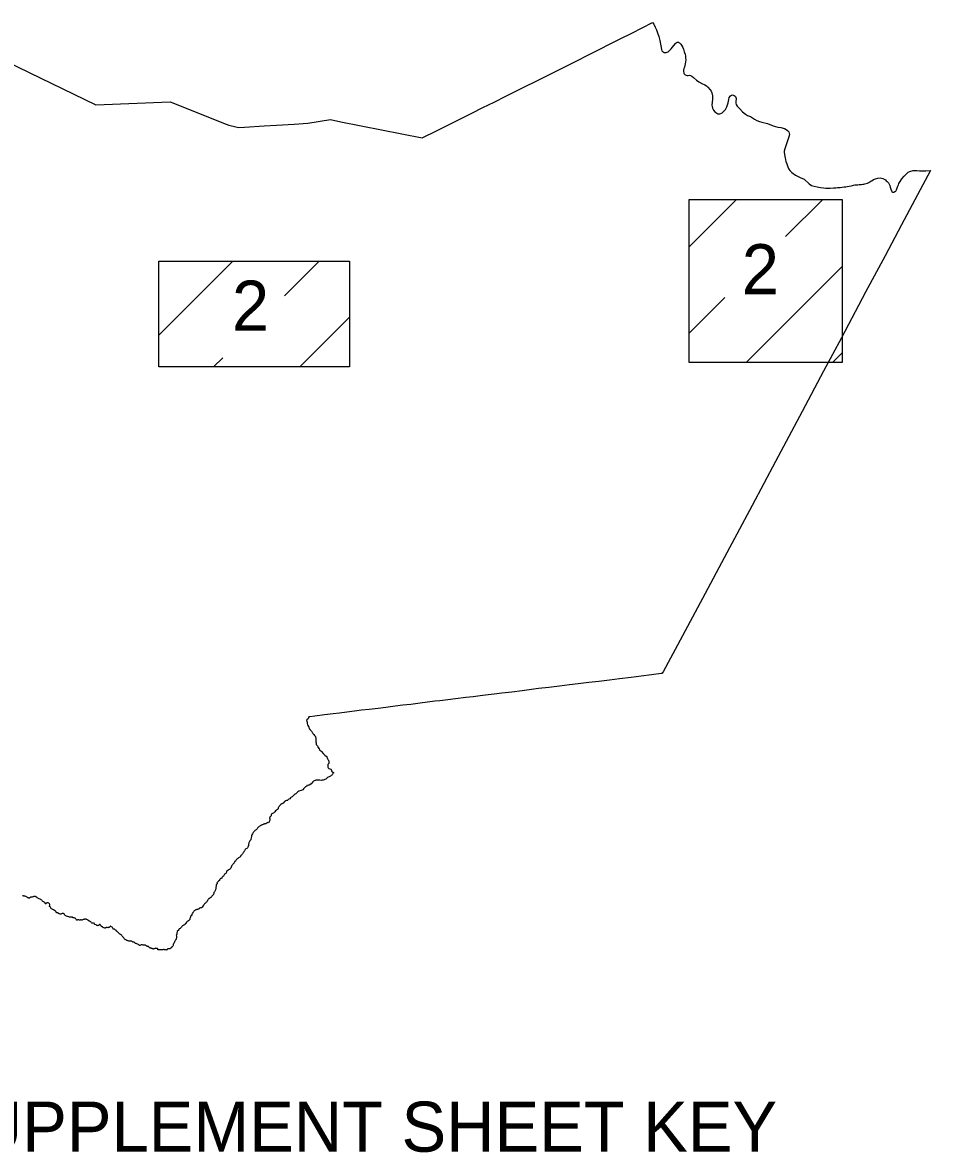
# Model space of a CAD drawing. Extents: x 5197761 to 5514561, y 1890130 to 2080942.
# Drawn here: x 5454166 to 5469045, y 1937621 to 1956127 of the extents above; entities that cross this region are included whole.
import ezdxf

# ---------------------------------------------------------------- set-up
doc = ezdxf.new("R2010")
doc.units = 0
doc.layers.add('Map Preparation Base Sheet Key Label', color=7, linetype='Continuous')
doc.layers.add('Map Preparation Base Sheet Key Shape', color=7, linetype='Continuous')

msp = doc.modelspace()

# ---------------------------------------------------------------- linework, layer by layer
at = {"layer": 'Map Preparation Base Sheet Key Shape'}
for p, q in [((5465091, 1952454), (5465868, 1953232)), ((5466672, 1952621), (5467282, 1953232)), ((5456402, 1951007), (5457612, 1952218)), ((5458458, 1951650), (5459026, 1952218)), ((5466024, 1950559), (5467597, 1952133)), ((5465091, 1951040), (5465677, 1951626)), ((5458710, 1950487), (5459525, 1951302)), ((5457296, 1950487), (5457447, 1950638)), ((5467438, 1950559), (5467597, 1950718))]:
    msp.add_line(p, q, dxfattribs=at)
for points in [[(5453174, 1955839), (5455366, 1954782), (5456584, 1954831), (5457505, 1954464), (5457546, 1954449), (5457660, 1954419), (5457706, 1954409), (5457803, 1954412), (5458124, 1954434), (5458330, 1954447), (5458616, 1954462), (5458843, 1954480), (5459212, 1954538), (5459385, 1954502), (5460717, 1954241), (5460951, 1954355), (5461145, 1954452), (5461344, 1954553), (5461530, 1954642), (5461710, 1954734), (5461896, 1954826), (5462087, 1954920), (5462887, 1955323), (5463259, 1955509), (5463431, 1955592), (5463619, 1955689), (5463797, 1955780), (5463959, 1955861), (5464151, 1955954), (5464493, 1956127)], [(5464493, 1956127), (5464512, 1956101), (5464533, 1956054), (5464554, 1956007), (5464574, 1955961), (5464593, 1955901), (5464610, 1955835), (5464628, 1955749), (5464637, 1955688), (5464644, 1955667), (5464653, 1955656), (5464663, 1955647), (5464677, 1955640), (5464689, 1955637), (5464701, 1955637), (5464715, 1955639), (5464731, 1955643), (5464745, 1955650), (5464758, 1955661), (5464794, 1955700), (5464839, 1955753), (5464873, 1955790), (5464885, 1955798), (5464896, 1955804), (5464906, 1955806), (5464916, 1955804), (5464926, 1955798), (5464940, 1955788), (5464953, 1955772), (5464970, 1955747), (5464986, 1955720), (5464999, 1955694), (5465012, 1955651), (5465025, 1955611), (5465032, 1955575), (5465034, 1955548), (5465035, 1955517), (5465033, 1955486), (5465028, 1955454), (5465022, 1955423), (5465014, 1955398), (5465005, 1955376), (5464999, 1955350), (5464999, 1955324)], [(5464999, 1955324), (5465002, 1955305), (5465005, 1955294), (5465013, 1955283), (5465025, 1955272), (5465040, 1955265), (5465056, 1955262), (5465074, 1955262), (5465096, 1955265), (5465115, 1955261), (5465137, 1955248), (5465163, 1955227), (5465213, 1955184), (5465250, 1955156), (5465298, 1955130), (5465348, 1955110), (5465377, 1955092), (5465400, 1955068), (5465436, 1955027), (5465452, 1955006), (5465462, 1954978), (5465472, 1954926), (5465474, 1954899), (5465473, 1954875), (5465467, 1954825), (5465464, 1954777), (5465466, 1954755), (5465474, 1954725), (5465489, 1954693), (5465514, 1954665), (5465546, 1954641), (5465558, 1954635), (5465577, 1954631), (5465593, 1954632), (5465612, 1954639), (5465634, 1954651), (5465658, 1954674), (5465685, 1954706), (5465706, 1954747), (5465730, 1954814), (5465743, 1954865), (5465748, 1954903), (5465767, 1954930), (5465786, 1954941), (5465801, 1954944), (5465819, 1954941), (5465831, 1954934), (5465844, 1954924), (5465853, 1954915), (5465858, 1954899), (5465862, 1954882), (5465861, 1954865), (5465858, 1954843), (5465855, 1954810), (5465864, 1954783), (5465879, 1954760), (5465924, 1954713), (5465966, 1954667), (5466016, 1954627), (5466048, 1954608), (5466098, 1954587), (5466128, 1954569), (5466163, 1954543), (5466200, 1954524), (5466242, 1954507), (5466285, 1954497), (5466374, 1954472), (5466470, 1954436), (5466547, 1954412), (5466596, 1954408), (5466656, 1954390), (5466682, 1954374), (5466703, 1954358), (5466723, 1954336), (5466733, 1954314), (5466734, 1954293), (5466727, 1954258), (5466692, 1954157), (5466660, 1954062), (5466650, 1954023), (5466650, 1953997), (5466665, 1953905), (5466669, 1953882), (5466678, 1953851), (5466692, 1953816), (5466711, 1953765), (5466727, 1953727), (5466743, 1953702), (5466773, 1953674), (5466836, 1953630), (5466912, 1953592), (5466974, 1953563), (5467060, 1953488), (5467099, 1953459), (5467140, 1953447), (5467188, 1953438), (5467245, 1953426), (5467292, 1953420), (5467331, 1953416), (5467374, 1953415), (5467404, 1953416)], [(5469045, 1953704), (5468833, 1953305), (5468571, 1952815), (5468301, 1952306), (5467984, 1951712), (5467586, 1950964), (5467294, 1950418), (5466942, 1949755), (5466507, 1948940), (5466123, 1948219), (5465710, 1947443), (5465309, 1946692), (5464864, 1945858), (5464788, 1945716), (5464667, 1945494)], [(5467404, 1953416), (5467458, 1953422), (5467497, 1953423), (5467523, 1953426), (5467565, 1953426), (5467597, 1953431), (5467630, 1953435), (5467657, 1953439), (5467682, 1953443), (5467715, 1953450), (5467744, 1953456), (5467767, 1953460), (5467786, 1953464), (5467807, 1953467), (5467832, 1953469), (5467855, 1953471), (5467880, 1953474), (5467895, 1953473), (5467915, 1953476), (5467935, 1953479), (5467952, 1953483), (5467971, 1953487), (5467994, 1953492), (5468013, 1953499), (5468036, 1953510), (5468053, 1953519), (5468070, 1953530), (5468091, 1953542), (5468114, 1953555), (5468145, 1953569), (5468181, 1953579), (5468221, 1953583), (5468244, 1953580), (5468268, 1953572), (5468289, 1953562), (5468307, 1953552), (5468322, 1953537), (5468337, 1953522), (5468356, 1953501), (5468368, 1953480), (5468379, 1953461), (5468387, 1953431), (5468399, 1953397), (5468405, 1953374), (5468412, 1953359), (5468427, 1953352), (5468445, 1953350), (5468462, 1953358), (5468476, 1953367), (5468489, 1953388), (5468496, 1953406), (5468507, 1953435), (5468523, 1953470), (5468530, 1953492), (5468552, 1953526), (5468578, 1953570), (5468613, 1953609), (5468646, 1953643), (5468678, 1953676), (5468708, 1953690), (5468763, 1953704), (5468824, 1953706), (5468867, 1953701), (5468906, 1953697), (5468934, 1953697), (5468971, 1953699), (5469045, 1953704)], [(5464667, 1945494), (5464645, 1945464), (5464635, 1945463), (5464475, 1945443), (5464306, 1945423), (5464141, 1945401), (5463948, 1945378), (5463783, 1945358), (5463609, 1945335), (5463449, 1945316), (5463273, 1945295), (5463130, 1945278), (5462964, 1945257), (5462792, 1945236), (5462623, 1945217), (5462467, 1945197), (5462354, 1945182), (5462187, 1945161), (5462023, 1945142), (5461893, 1945126), (5461798, 1945115), (5461667, 1945098), (5461550, 1945085), (5461429, 1945071), (5461262, 1945048), (5461137, 1945034), (5461004, 1945019), (5460923, 1945010), (5460801, 1944993), (5460680, 1944978), (5460527, 1944960), (5460396, 1944944), (5460274, 1944929), (5460121, 1944910), (5459994, 1944894), (5459846, 1944876), (5459722, 1944862), (5459604, 1944847), (5459478, 1944833), (5459363, 1944818), (5459258, 1944807), (5459113, 1944788), (5458954, 1944768), (5458874, 1944758), (5458859, 1944758), (5458846, 1944725), (5458833, 1944711), (5458818, 1944699), (5458825, 1944687), (5458830, 1944667), (5458833, 1944645), (5458838, 1944624), (5458843, 1944613), (5458857, 1944588), (5458865, 1944566), (5458873, 1944551), (5458875, 1944547), (5458899, 1944523), (5458908, 1944512), (5458914, 1944502), (5458919, 1944495), (5458922, 1944485), (5458927, 1944477)], [(5458927, 1944477), (5458938, 1944464), (5458952, 1944449), (5458958, 1944444), (5458964, 1944439), (5458965, 1944435), (5458967, 1944426), (5458971, 1944400), (5458970, 1944356), (5458973, 1944345), (5458977, 1944329), (5458979, 1944312), (5458980, 1944304), (5458983, 1944299), (5458989, 1944292), (5458997, 1944284), (5459002, 1944278), (5459005, 1944271), (5459007, 1944263), (5459008, 1944258), (5459012, 1944251), (5459024, 1944239), (5459027, 1944234), (5459029, 1944229), (5459031, 1944221), (5459033, 1944216), (5459040, 1944209), (5459053, 1944199), (5459064, 1944187), (5459091, 1944157), (5459121, 1944129), (5459144, 1944111), (5459151, 1944103), (5459155, 1944095), (5459160, 1944083), (5459163, 1944070), (5459168, 1944061), (5459182, 1944042), (5459185, 1944033), (5459187, 1944024), (5459187, 1944010), (5459187, 1944003), (5459184, 1943993), (5459179, 1943985), (5459172, 1943974), (5459170, 1943966), (5459170, 1943961), (5459170, 1943946), (5459170, 1943939), (5459172, 1943930), (5459176, 1943919), (5459180, 1943912), (5459186, 1943909), (5459200, 1943903), (5459216, 1943896), (5459223, 1943891), (5459225, 1943886), (5459227, 1943881), (5459227, 1943873), (5459231, 1943866), (5459236, 1943860), (5459247, 1943852), (5459265, 1943837), (5459257, 1943830), (5459250, 1943824), (5459244, 1943817), (5459240, 1943808), (5459234, 1943799), (5459225, 1943793), (5459211, 1943785), (5459191, 1943775), (5459175, 1943769), (5459165, 1943763), (5459136, 1943737), (5459120, 1943728), (5459107, 1943722), (5459093, 1943718), (5459077, 1943716), (5459063, 1943715), (5459036, 1943719), (5459016, 1943720), (5458995, 1943720), (5458983, 1943719), (5458974, 1943717), (5458960, 1943710), (5458946, 1943705), (5458936, 1943699), (5458924, 1943688), (5458895, 1943659), (5458875, 1943643), (5458862, 1943635), (5458853, 1943634), (5458844, 1943633), (5458836, 1943634), (5458831, 1943632), (5458827, 1943628), (5458823, 1943621), (5458815, 1943613), (5458804, 1943606), (5458792, 1943596), (5458771, 1943577)], [(5458771, 1943577), (5458757, 1943560), (5458732, 1943551), (5458693, 1943536), (5458680, 1943528), (5458671, 1943520), (5458663, 1943512), (5458653, 1943499), (5458646, 1943493), (5458635, 1943486), (5458628, 1943486), (5458622, 1943481), (5458614, 1943474), (5458606, 1943469), (5458601, 1943461), (5458592, 1943453), (5458583, 1943446), (5458572, 1943440), (5458563, 1943433), (5458556, 1943426), (5458544, 1943413), (5458530, 1943405), (5458519, 1943399), (5458515, 1943392), (5458506, 1943387), (5458491, 1943383), (5458477, 1943377), (5458470, 1943373), (5458459, 1943368), (5458445, 1943345), (5458435, 1943338), (5458427, 1943337)], [(5458427, 1943337), (5458414, 1943329), (5458401, 1943321), (5458386, 1943308), (5458376, 1943297), (5458370, 1943285), (5458360, 1943277), (5458356, 1943266), (5458356, 1943256), (5458354, 1943246), (5458346, 1943240), (5458328, 1943229), (5458314, 1943217), (5458302, 1943201), (5458289, 1943191), (5458277, 1943177), (5458260, 1943173), (5458249, 1943168), (5458243, 1943162), (5458239, 1943155), (5458242, 1943143), (5458238, 1943132), (5458229, 1943124), (5458219, 1943116), (5458216, 1943108), (5458214, 1943101), (5458218, 1943086), (5458217, 1943078), (5458219, 1943065), (5458218, 1943061), (5458211, 1943051), (5458206, 1943038), (5458201, 1943025), (5458192, 1943021), (5458183, 1943022), (5458175, 1943018), (5458164, 1943011), (5458156, 1943005), (5458151, 1943004), (5458142, 1943004), (5458133, 1943002), (5458125, 1942998), (5458116, 1942995), (5458107, 1942989), (5458097, 1942987), (5458088, 1942987), (5458081, 1942983), (5458070, 1942977), (5458058, 1942972), (5458057, 1942967), (5458045, 1942958), (5458039, 1942953), (5458031, 1942947), (5458024, 1942941), (5458019, 1942934), (5458011, 1942923), (5458006, 1942914), (5457996, 1942906), (5457986, 1942901), (5457974, 1942892), (5457967, 1942884), (5457956, 1942870), (5457947, 1942860), (5457936, 1942841), (5457924, 1942823), (5457919, 1942812), (5457916, 1942797), (5457912, 1942776), (5457909, 1942754), (5457909, 1942749), (5457905, 1942738), (5457890, 1942725), (5457885, 1942714), (5457881, 1942704), (5457877, 1942693), (5457873, 1942682), (5457871, 1942671), (5457870, 1942662), (5457870, 1942653), (5457870, 1942644), (5457866, 1942636), (5457860, 1942619), (5457853, 1942608), (5457840, 1942597), (5457828, 1942591), (5457821, 1942588), (5457815, 1942581), (5457806, 1942563), (5457794, 1942547), (5457791, 1942542), (5457785, 1942532), (5457784, 1942526), (5457778, 1942522), (5457771, 1942510), (5457759, 1942500), (5457753, 1942490), (5457746, 1942482), (5457739, 1942474), (5457736, 1942468), (5457726, 1942458), (5457715, 1942453)], [(5457715, 1942453), (5457707, 1942443), (5457701, 1942438), (5457693, 1942436), (5457685, 1942431), (5457679, 1942425), (5457672, 1942420), (5457665, 1942412), (5457662, 1942403), (5457655, 1942393), (5457642, 1942384), (5457637, 1942377), (5457632, 1942365), (5457628, 1942357), (5457623, 1942350), (5457618, 1942345), (5457614, 1942339), (5457609, 1942332), (5457604, 1942328), (5457598, 1942321), (5457593, 1942311), (5457585, 1942291), (5457579, 1942276), (5457571, 1942266), (5457556, 1942255), (5457541, 1942247), (5457529, 1942239), (5457516, 1942230), (5457510, 1942224), (5457506, 1942211), (5457502, 1942199), (5457495, 1942190), (5457485, 1942184), (5457478, 1942177), (5457471, 1942167), (5457463, 1942156), (5457458, 1942146), (5457450, 1942139), (5457439, 1942129), (5457432, 1942120), (5457430, 1942113), (5457422, 1942109), (5457414, 1942106), (5457404, 1942100), (5457397, 1942090), (5457389, 1942076), (5457380, 1942068), (5457376, 1942061), (5457365, 1942050), (5457356, 1942042), (5457352, 1942036), (5457353, 1942029), (5457354, 1942021), (5457352, 1942013), (5457343, 1942008), (5457340, 1942004), (5457340, 1941996), (5457337, 1941990), (5457339, 1941984), (5457339, 1941974), (5457336, 1941966), (5457336, 1941955), (5457335, 1941949), (5457336, 1941939), (5457330, 1941928), (5457328, 1941920), (5457323, 1941912), (5457317, 1941900), (5457311, 1941889), (5457305, 1941883), (5457300, 1941878), (5457301, 1941877), (5457302, 1941870), (5457299, 1941859), (5457297, 1941851), (5457293, 1941843), (5457286, 1941832), (5457277, 1941826), (5457270, 1941817), (5457263, 1941808), (5457256, 1941797), (5457249, 1941794), (5457243, 1941791), (5457231, 1941780), (5457221, 1941777), (5457212, 1941770), (5457204, 1941760), (5457196, 1941748), (5457191, 1941731), (5457185, 1941724), (5457178, 1941719), (5457171, 1941713), (5457164, 1941704), (5457156, 1941697), (5457147, 1941691), (5457140, 1941681), (5457134, 1941670), (5457122, 1941652), (5457110, 1941635), (5457102, 1941630), (5457098, 1941627)], [(5454924, 1941477), (5454903, 1941486), (5454888, 1941490), (5454875, 1941495), (5454866, 1941499), (5454859, 1941508), (5454853, 1941519), (5454848, 1941527), (5454843, 1941530), (5454836, 1941534), (5454827, 1941535), (5454815, 1941533), (5454802, 1941531), (5454793, 1941525), (5454786, 1941523), (5454780, 1941524), (5454772, 1941526), (5454765, 1941529), (5454757, 1941535), (5454748, 1941543), (5454743, 1941547), (5454736, 1941547), (5454728, 1941547), (5454723, 1941548), (5454718, 1941552), (5454716, 1941560), (5454712, 1941568), (5454709, 1941571), (5454699, 1941578), (5454689, 1941584), (5454672, 1941596), (5454643, 1941610), (5454634, 1941615), (5454630, 1941620), (5454628, 1941627), (5454624, 1941636), (5454618, 1941641), (5454610, 1941649), (5454608, 1941655), (5454609, 1941661), (5454612, 1941670), (5454614, 1941678), (5454612, 1941684), (5454606, 1941692), (5454596, 1941703), (5454587, 1941709), (5454581, 1941710), (5454574, 1941709), (5454568, 1941707), (5454555, 1941695), (5454547, 1941692), (5454543, 1941691), (5454538, 1941696), (5454535, 1941704), (5454530, 1941712), (5454521, 1941718), (5454513, 1941726), (5454501, 1941733), (5454491, 1941738), (5454486, 1941742), (5454481, 1941750), (5454471, 1941760), (5454464, 1941765), (5454454, 1941770), (5454438, 1941776), (5454426, 1941781), (5454416, 1941785), (5454408, 1941790), (5454399, 1941797), (5454386, 1941808), (5454380, 1941812), (5454370, 1941814), (5454356, 1941815), (5454350, 1941814), (5454340, 1941807), (5454334, 1941805), (5454324, 1941804), (5454315, 1941804), (5454308, 1941804), (5454300, 1941799), (5454285, 1941791), (5454278, 1941787), (5454270, 1941786), (5454265, 1941789), (5454260, 1941793), (5454255, 1941793), (5454243, 1941799), (5454229, 1941808), (5454219, 1941814), (5454210, 1941818), (5454204, 1941819), (5454194, 1941818), (5454186, 1941819), (5454180, 1941821), (5454174, 1941823), (5454166, 1941823)], [(5457098, 1941627), (5457090, 1941626), (5457081, 1941627), (5457073, 1941623), (5457066, 1941619), (5457059, 1941612), (5457052, 1941607), (5457046, 1941603), (5457038, 1941603), (5457031, 1941602), (5457023, 1941601), (5457012, 1941595), (5457005, 1941592), (5456995, 1941587), (5456988, 1941582), (5456979, 1941578), (5456973, 1941572), (5456966, 1941563), (5456958, 1941551), (5456950, 1941535), (5456942, 1941523), (5456938, 1941512), (5456928, 1941498), (5456925, 1941493), (5456920, 1941484), (5456916, 1941473), (5456911, 1941462), (5456907, 1941454), (5456905, 1941450), (5456905, 1941444), (5456905, 1941438), (5456903, 1941432), (5456898, 1941426), (5456893, 1941418), (5456888, 1941415), (5456881, 1941412), (5456877, 1941410), (5456863, 1941402), (5456853, 1941391), (5456852, 1941388), (5456852, 1941384), (5456849, 1941375), (5456845, 1941372), (5456840, 1941372), (5456834, 1941371), (5456832, 1941368), (5456832, 1941364), (5456831, 1941357), (5456827, 1941352), (5456820, 1941348), (5456811, 1941342), (5456805, 1941342), (5456798, 1941339), (5456789, 1941332), (5456784, 1941325), (5456778, 1941319), (5456772, 1941311), (5456766, 1941303), (5456761, 1941300), (5456755, 1941292), (5456748, 1941287), (5456739, 1941284), (5456735, 1941280), (5456728, 1941270), (5456716, 1941257), (5456707, 1941248), (5456702, 1941242), (5456703, 1941232), (5456701, 1941226), (5456696, 1941215), (5456694, 1941202), (5456692, 1941192), (5456691, 1941189), (5456687, 1941183), (5456686, 1941179), (5456689, 1941168), (5456689, 1941156), (5456687, 1941137), (5456685, 1941122), (5456683, 1941115), (5456680, 1941110), (5456677, 1941105), (5456672, 1941098), (5456667, 1941089), (5456661, 1941083), (5456659, 1941078), (5456656, 1941069), (5456649, 1941054), (5456645, 1941042), (5456640, 1941037), (5456636, 1941033), (5456633, 1941013), (5456632, 1941009), (5456628, 1941001), (5456623, 1940991), (5456620, 1940988), (5456618, 1940986), (5456613, 1940984), (5456608, 1940981), (5456603, 1940977), (5456600, 1940972)], [(5455659, 1941278), (5455653, 1941279), (5455649, 1941282), (5455643, 1941294), (5455639, 1941302), (5455633, 1941309), (5455624, 1941315), (5455614, 1941320), (5455608, 1941324), (5455603, 1941324), (5455600, 1941321), (5455597, 1941314), (5455590, 1941308), (5455583, 1941307), (5455571, 1941303), (5455562, 1941301), (5455550, 1941302), (5455539, 1941303), (5455534, 1941302), (5455528, 1941299), (5455523, 1941294), (5455518, 1941292), (5455513, 1941294), (5455506, 1941297), (5455496, 1941301), (5455477, 1941312), (5455457, 1941325), (5455448, 1941332), (5455445, 1941342), (5455439, 1941351), (5455435, 1941354), (5455429, 1941353), (5455422, 1941349), (5455411, 1941340), (5455404, 1941335), (5455398, 1941334), (5455392, 1941335), (5455385, 1941339), (5455370, 1941347), (5455351, 1941356), (5455346, 1941359), (5455344, 1941366), (5455340, 1941375), (5455336, 1941379), (5455330, 1941378), (5455320, 1941378), (5455310, 1941378), (5455302, 1941378), (5455296, 1941383), (5455291, 1941393), (5455286, 1941398), (5455275, 1941405), (5455266, 1941406), (5455260, 1941408), (5455253, 1941413), (5455246, 1941419), (5455243, 1941423), (5455238, 1941427), (5455229, 1941432), (5455222, 1941435), (5455216, 1941438), (5455211, 1941441), (5455202, 1941441), (5455195, 1941440), (5455181, 1941439), (5455173, 1941438), (5455162, 1941435), (5455149, 1941430), (5455142, 1941426), (5455135, 1941426), (5455125, 1941429), (5455116, 1941428), (5455111, 1941425), (5455102, 1941423), (5455097, 1941423), (5455089, 1941428), (5455078, 1941431), (5455068, 1941431), (5455062, 1941427), (5455056, 1941424), (5455051, 1941427), (5455048, 1941432), (5455046, 1941438), (5455040, 1941444), (5455033, 1941452), (5455027, 1941455), (5455022, 1941460), (5455016, 1941464), (5455013, 1941466), (5455005, 1941465), (5454999, 1941463), (5454992, 1941465), (5454988, 1941469), (5454982, 1941474), (5454977, 1941475), (5454972, 1941473), (5454964, 1941475), (5454956, 1941476), (5454947, 1941474), (5454935, 1941474), (5454924, 1941477)], [(5455825, 1941138), (5455804, 1941156), (5455797, 1941164), (5455795, 1941173), (5455789, 1941180), (5455785, 1941184), (5455778, 1941188), (5455770, 1941190), (5455760, 1941195), (5455747, 1941205), (5455732, 1941220), (5455721, 1941232), (5455716, 1941237), (5455708, 1941242), (5455706, 1941248), (5455706, 1941253), (5455698, 1941257), (5455689, 1941261), (5455682, 1941268), (5455680, 1941272), (5455674, 1941277), (5455668, 1941277), (5455659, 1941278)], [(5456600, 1940972), (5456595, 1940965), (5456584, 1940960), (5456581, 1940957), (5456577, 1940955), (5456568, 1940953), (5456563, 1940953), (5456553, 1940955), (5456550, 1940956), (5456544, 1940953), (5456541, 1940948), (5456537, 1940943), (5456532, 1940938), (5456528, 1940935), (5456522, 1940936), (5456515, 1940936), (5456506, 1940938), (5456500, 1940939), (5456493, 1940941), (5456485, 1940944), (5456477, 1940944), (5456467, 1940941), (5456457, 1940937), (5456450, 1940940), (5456440, 1940941), (5456427, 1940939), (5456409, 1940938), (5456397, 1940938), (5456390, 1940936), (5456385, 1940937), (5456383, 1940942), (5456384, 1940947), (5456385, 1940952), (5456383, 1940956), (5456379, 1940958), (5456367, 1940962), (5456363, 1940962), (5456353, 1940964), (5456345, 1940963), (5456338, 1940962), (5456332, 1940960), (5456324, 1940957), (5456320, 1940953), (5456314, 1940952), (5456307, 1940953), (5456297, 1940956), (5456292, 1940959), (5456287, 1940960), (5456281, 1940963), (5456275, 1940965), (5456269, 1940966), (5456261, 1940968), (5456255, 1940969), (5456249, 1940971), (5456242, 1940978), (5456236, 1940986), (5456229, 1940993), (5456220, 1940997), (5456216, 1940996), (5456210, 1940993), (5456205, 1940997), (5456198, 1941004), (5456188, 1941008), (5456180, 1941013), (5456171, 1941017), (5456164, 1941017), (5456158, 1941016), (5456153, 1941015), (5456142, 1941016), (5456131, 1941020), (5456119, 1941022), (5456111, 1941021), (5456099, 1941017), (5456090, 1941012), (5456083, 1941011), (5456075, 1941014), (5456064, 1941024), (5456048, 1941034), (5456040, 1941039), (5456029, 1941041), (5456018, 1941045), (5456006, 1941054), (5455998, 1941059), (5455993, 1941062), (5455986, 1941062), (5455977, 1941065), (5455973, 1941066), (5455962, 1941076), (5455950, 1941080), (5455942, 1941084), (5455936, 1941083), (5455931, 1941080), (5455924, 1941078), (5455918, 1941079), (5455908, 1941084), (5455901, 1941083), (5455891, 1941085), (5455877, 1941092), (5455857, 1941103), (5455839, 1941116), (5455825, 1941138)]]:
    msp.add_lwpolyline(points, dxfattribs=at)
for points in [[(5465091, 1953232), (5467597, 1953232), (5467597, 1950559), (5465091, 1950559)], [(5456402, 1952218), (5459525, 1952218), (5459525, 1950487), (5456402, 1950487)]]:
    msp.add_lwpolyline(points, close=True, dxfattribs=at)

# ---------------------------------------------------------------- texts
at = {"layer": 'Map Preparation Base Sheet Key Label'}
for s, height, p in [('2', 820, (5465954, 1951678)), ('2', 820, (5457598, 1951081)), ('SUPPLEMENT SHEET KEY', 820.21, (5452637, 1937632))]:
    msp.add_text(s, height=height, dxfattribs=at).set_placement(p)

doc.saveas('drawing.dxf')
